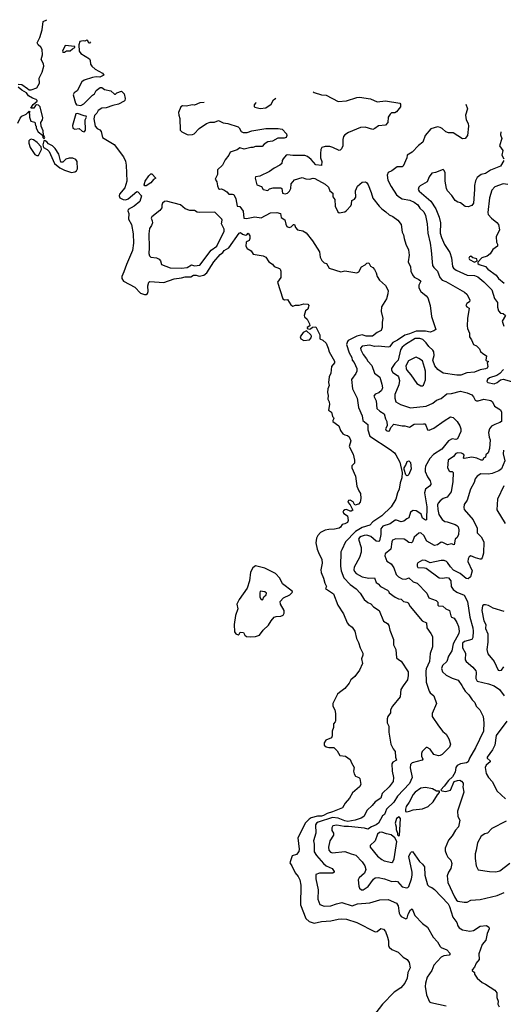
# Model space of a CAD drawing. Extents: x 1771496 to 1971148, y 471553 to 643630.
# Tile 657 of 702: x 1942121 to 1947335, y 535302 to 545914. Entities that reach past the tile are written whole.
import ezdxf

# ---------------------------------------------------------------- set-up
doc = ezdxf.new("R2010")
doc.units = 0

msp = doc.modelspace()

# ---------------------------------------------------------------- linework, layer by layer
at = {"layer": '0CON10XD'}
for points in [[(1942105, 545221), (1942146, 545215), (1942205, 545171), (1942225, 545160), (1942245, 545158), (1942305, 545181), (1942335, 545230), (1942331, 545285), (1942365, 545348), (1942383, 545415), (1942379, 545439), (1942352, 545485), (1942368, 545535), (1942363, 545593), (1942349, 545619), (1942321, 545645), (1942310, 545665), (1942337, 545723), (1942365, 545805), (1942375, 545894), (1942415, 545914)], [(1942885, 545675), (1942875, 545662), (1942865, 545662), (1942856, 545686), (1942845, 545692), (1942825, 545682), (1942805, 545688), (1942770, 545680), (1942759, 545645), (1942762, 545575), (1942779, 545549), (1942872, 545492), (1942882, 545475), (1942885, 545435), (1942898, 545415), (1942935, 545382), (1943015, 545338), (1943030, 545315), (1942985, 545294), (1942945, 545297), (1942905, 545291), (1942815, 545262), (1942791, 545245), (1942742, 545148), (1942709, 545125), (1942699, 545105), (1942724, 545015), (1942735, 544997), (1942781, 544989), (1942814, 545006), (1942905, 545102), (1942928, 545115), (1942945, 545150), (1942988, 545182), (1943005, 545182), (1943035, 545162), (1943105, 545148), (1943145, 545110), (1943155, 545110), (1943170, 545125), (1943220, 545145), (1943247, 545115), (1943260, 545065), (1943256, 545045), (1943248, 545035), (1943185, 545004), (1943125, 544991), (1943055, 544966), (1943005, 544960), (1942969, 544935), (1942952, 544905), (1942928, 544882), (1942919, 544845), (1942934, 544765), (1942955, 544742), (1942985, 544728), (1942999, 544709), (1943013, 544643), (1943140, 544570), (1943242, 544435), (1943261, 544391), (1943269, 544345), (1943276, 544174), (1943255, 544103), (1943199, 544035), (1943194, 544015), (1943200, 543995), (1943235, 543975), (1943265, 543973), (1943289, 543985), (1943385, 544061), (1943395, 544058), (1943433, 544015), (1943416, 543955), (1943355, 543905), (1943292, 543868), (1943286, 543855), (1943297, 543825), (1943296, 543765), (1943327, 543707), (1943344, 543605), (1943347, 543505), (1943339, 543425), (1943271, 543275), (1943245, 543195), (1943222, 543145), (1943221, 543125), (1943242, 543095), (1943361, 543031), (1943425, 542967), (1943465, 542951), (1943485, 542951), (1943498, 542962), (1943505, 542985), (1943502, 543045), (1943514, 543085), (1943525, 543093), (1943675, 543083), (1943785, 543122), (1943865, 543131), (1943905, 543142), (1943965, 543143), (1943995, 543162), (1944025, 543160), (1944055, 543149), (1944105, 543160), (1944139, 543185), (1944213, 543303), (1944284, 543385), (1944313, 543405), (1944325, 543425), (1944375, 543456), (1944486, 543615), (1944500, 543620), (1944525, 543602), (1944555, 543591), (1944569, 543595), (1944585, 543613), (1944601, 543585), (1944603, 543555), (1944597, 543533), (1944573, 543525), (1944563, 543515), (1944560, 543475), (1944575, 543449), (1944615, 543422), (1944637, 543387), (1944745, 543368), (1944775, 543355), (1944808, 543305), (1944848, 543278), (1944863, 543255), (1944924, 543234), (1944931, 543225), (1944937, 543205), (1944938, 543135), (1944899, 543085), (1944957, 542905), (1944975, 542896), (1945008, 542898), (1945045, 542840), (1945065, 542826), (1945095, 542839), (1945135, 542839), (1945185, 542853), (1945228, 542848), (1945238, 542835), (1945235, 542820), (1945226, 542794), (1945202, 542775), (1945190, 542725), (1945192, 542712), (1945220, 542685), (1945246, 542635), (1945248, 542615), (1945222, 542595), (1945222, 542585), (1945245, 542577), (1945258, 542582), (1945278, 542602), (1945313, 542603), (1945357, 542517), (1945358, 542475), (1945389, 542459), (1945425, 542426), (1945448, 542375), (1945457, 542335), (1945517, 542235), (1945514, 542215), (1945483, 542175), (1945474, 542105), (1945459, 542065), (1945451, 542005), (1945457, 541973), (1945444, 541936), (1945439, 541895), (1945446, 541865), (1945443, 541825), (1945458, 541795), (1945463, 541767), (1945451, 541705), (1945483, 541683), (1945495, 541638), (1945506, 541625), (1945509, 541615), (1945496, 541595), (1945497, 541585), (1945562, 541535), (1945580, 541485), (1945605, 541451), (1945625, 541439), (1945655, 541434), (1945675, 541417), (1945691, 541375), (1945673, 541315), (1945715, 541232), (1945732, 541165), (1945730, 541135), (1945703, 541105), (1945701, 541085), (1945741, 540995), (1945757, 540885), (1945777, 540835), (1945797, 540807), (1945798, 540755), (1945791, 540715), (1945775, 540691), (1945735, 540680), (1945716, 540716), (1945685, 540734), (1945665, 540732), (1945659, 540715), (1945683, 540685), (1945712, 540628), (1945695, 540617), (1945685, 540617), (1945645, 540634), (1945625, 540632), (1945611, 540619), (1945606, 540605), (1945615, 540591), (1945656, 540566), (1945662, 540515), (1945655, 540496), (1945625, 540480), (1945598, 540475), (1945579, 540445), (1945565, 540434), (1945515, 540422), (1945455, 540419), (1945415, 540411), (1945365, 540386), (1945335, 540356), (1945320, 540325), (1945315, 540275), (1945327, 540207), (1945343, 540173), (1945378, 540095), (1945381, 540055), (1945369, 539985), (1945371, 539955), (1945397, 539895), (1945410, 539840), (1945430, 539805), (1945418, 539785), (1945503, 539725), (1945551, 539605), (1945611, 539511), (1945651, 539415), (1945665, 539395), (1945704, 539365), (1945736, 539325), (1945751, 539245), (1945775, 539201), (1945793, 539145), (1945822, 539085), (1945822, 539065), (1945806, 539025), (1945816, 538975), (1945784, 538905), (1945735, 538834), (1945692, 538798), (1945675, 538764), (1945626, 538705), (1945569, 538661), (1945549, 538645), (1945497, 538545), (1945497, 538515), (1945519, 538475), (1945526, 538435), (1945526, 538355), (1945524, 538345), (1945504, 538325), (1945506, 538284), (1945491, 538245), (1945490, 538195), (1945482, 538175), (1945421, 538149), (1945405, 538120), (1945403, 538095), (1945425, 538078), (1945455, 538070), (1945509, 538069), (1945543, 538033), (1945574, 537984), (1945635, 537976), (1945685, 537942), (1945697, 537905), (1945726, 537856), (1945721, 537815), (1945726, 537785), (1945741, 537761), (1945778, 537748), (1945790, 537735), (1945798, 537672), (1945783, 537645), (1945708, 537582), (1945676, 537525), (1945631, 537469), (1945602, 537418), (1945495, 537375), (1945435, 537358), (1945395, 537336), (1945375, 537329), (1945331, 537329), (1945265, 537312), (1945242, 537298), (1945202, 537258), (1945120, 537095), (1945133, 536975), (1945130, 536950), (1945104, 536916), (1945058, 536902), (1945034, 536825), (1945056, 536795), (1945090, 536720), (1945125, 536681), (1945140, 536645), (1945152, 536585), (1945147, 536375), (1945206, 536225), (1945242, 536195), (1945295, 536176), (1945375, 536195), (1945475, 536201), (1945555, 536219), (1945595, 536223), (1945645, 536219), (1945755, 536185), (1945955, 536082), (1945975, 536086), (1946015, 536120), (1946045, 536112), (1946064, 536085), (1946086, 536026), (1946098, 535985), (1946099, 535935), (1946106, 535916), (1946135, 535894), (1946200, 535865), (1946255, 535809), (1946300, 535785), (1946322, 535752), (1946331, 535695), (1946307, 535643), (1946298, 535582), (1946275, 535528), (1946229, 535481), (1946159, 535431), (1946034, 535305), (1945937, 535177)], [(1942605, 545564), (1942625, 545578), (1942665, 545577), (1942690, 545600), (1942717, 545613), (1942716, 545625), (1942613, 545635), (1942582, 545575), (1942585, 545564), (1942605, 545564)], [(1942102, 544798), (1942125, 544852), (1942146, 544874), (1942190, 544895), (1942225, 544930), (1942230, 544925), (1942220, 544905), (1942227, 544895), (1942226, 544865), (1942242, 544822), (1942285, 544810), (1942290, 544775), (1942300, 544765), (1942300, 544745), (1942320, 544705), (1942368, 544668), (1942370, 544645), (1942385, 544630), (1942392, 544645), (1942378, 544668), (1942373, 544715), (1942352, 544765), (1942348, 544805), (1942366, 544834), (1942370, 544855), (1942341, 544975), (1942325, 544994), (1942303, 544997), (1942291, 544989), (1942275, 544960), (1942242, 544962), (1942265, 545000), (1942308, 545035), (1942308, 545045), (1942298, 545055), (1942259, 545069), (1942215, 545093), (1942193, 545125), (1942145, 545153), (1942105, 545188)], [(1944669, 545023), (1944664, 545016), (1944650, 544995), (1944649, 544979), (1944655, 544971), (1944715, 544956), (1944775, 544966), (1944832, 545005), (1944859, 545051), (1944882, 545068)], [(1945285, 545137), (1945295, 545130), (1945375, 545104), (1945425, 545101), (1945555, 545034), (1945645, 545040), (1945755, 545077), (1945785, 545080), (1945905, 545062), (1945975, 545030), (1946065, 545038), (1946218, 545015), (1946228, 545005), (1946227, 544975), (1946185, 544922), (1946165, 544912), (1946131, 544909), (1946115, 544895), (1946094, 544865), (1946089, 544805), (1946065, 544777), (1945988, 544772), (1945950, 544740), (1945928, 544732), (1945845, 544756), (1945795, 544752), (1945665, 544699), (1945625, 544672), (1945612, 544655), (1945604, 544624), (1945604, 544555), (1945589, 544521), (1945575, 544507), (1945565, 544506), (1945498, 544538), (1945466, 544546), (1945415, 544549), (1945378, 544535), (1945368, 544515), (1945363, 544473), (1945365, 544425), (1945379, 544385), (1945375, 544344), (1945315, 544351), (1945265, 544408), (1945225, 544438), (1945195, 544451), (1945065, 544450), (1945009, 544459), (1944995, 544453), (1944961, 544415), (1944950, 544395), (1944946, 544365), (1944925, 544346), (1944865, 544314), (1944815, 544278), (1944712, 544228), (1944665, 544220), (1944659, 544205), (1944678, 544135), (1944728, 544115), (1944747, 544085), (1944795, 544074), (1944815, 544092), (1944855, 544103), (1944935, 544103), (1944946, 544095), (1944953, 544043), (1944985, 544038), (1945009, 544045), (1945031, 544065), (1945045, 544095), (1945049, 544145), (1945085, 544187), (1945165, 544215), (1945205, 544200), (1945245, 544194), (1945285, 544206), (1945305, 544203), (1945415, 544142), (1945450, 544110), (1945465, 544068), (1945496, 544045), (1945498, 544005), (1945519, 543975), (1945524, 543905), (1945551, 543845), (1945565, 543832), (1945625, 543844), (1945645, 543856), (1945691, 543909), (1945698, 543925), (1945701, 543965), (1945730, 543980), (1945747, 544003), (1945742, 544068), (1945765, 544120), (1945815, 544163), (1945845, 544167), (1945860, 544160), (1945878, 544135), (1945912, 544052), (1945929, 543989), (1945996, 543905), (1946024, 543875), (1946069, 543845), (1946105, 543811), (1946143, 543793), (1946198, 543755), (1946233, 543705), (1946246, 543625), (1946260, 543595), (1946266, 543555), (1946286, 543495), (1946314, 543435), (1946321, 543375), (1946311, 543305), (1946317, 543285), (1946336, 543255), (1946338, 543205), (1946355, 543165), (1946375, 543139), (1946426, 543115), (1946446, 543095), (1946426, 543054), (1946424, 543025), (1946446, 542986), (1946505, 542938), (1946521, 542915), (1946547, 542835), (1946561, 542715), (1946606, 542574), (1946585, 542560), (1946545, 542547), (1946498, 542558), (1946395, 542558), (1946325, 542528), (1946275, 542515), (1946195, 542461), (1946145, 542436), (1946110, 542390), (1946095, 542383), (1945985, 542396), (1945945, 542393), (1945895, 542408), (1945815, 542395), (1945797, 542375), (1945799, 542355), (1945825, 542306), (1945860, 542260), (1945875, 542235), (1945917, 542187), (1945945, 542106), (1946003, 542063), (1946027, 541985), (1946032, 541945), (1946021, 541919), (1945995, 541894), (1945953, 541877), (1945939, 541855), (1945964, 541805), (1945973, 541725), (1946005, 541695), (1946049, 541665), (1946064, 541614), (1946079, 541585), (1946084, 541536), (1946064, 541505), (1946072, 541485), (1946095, 541479), (1946107, 541483), (1946122, 541518), (1946155, 541554), (1946245, 541538), (1946275, 541538), (1946325, 541523), (1946375, 541556), (1946475, 541560), (1946488, 541558), (1946500, 541545), (1946519, 541495), (1946535, 541491), (1946585, 541510), (1946699, 541591), (1946765, 541633), (1946795, 541628), (1946836, 541585), (1946866, 541535), (1946878, 541505), (1946878, 541475), (1946841, 541395), (1946825, 541391), (1946785, 541395), (1946744, 541376), (1946672, 541285), (1946583, 541227), (1946544, 541186), (1946498, 541102), (1946491, 541075), (1946493, 541045), (1946518, 540988), (1946546, 540945), (1946554, 540915), (1946554, 540905), (1946541, 540885), (1946497, 540853), (1946485, 540815), (1946509, 540665), (1946506, 540524), (1946495, 540521), (1946465, 540542), (1946448, 540585), (1946437, 540597), (1946395, 540622), (1946365, 540625), (1946333, 540605), (1946315, 540544), (1946294, 540535), (1946261, 540509), (1946235, 540502), (1946185, 540521), (1946169, 540521), (1946115, 540482), (1946035, 540455), (1946014, 540425), (1946013, 540365), (1946001, 540299), (1945995, 540289), (1945964, 540294), (1945907, 540345), (1945865, 540359), (1945835, 540356), (1945804, 540345), (1945785, 540332), (1945775, 540315), (1945801, 540225), (1945803, 540175), (1945783, 540117), (1945729, 540015), (1945724, 539985), (1945730, 539965), (1945748, 539945), (1945815, 539908), (1945885, 539895), (1945945, 539898), (1945965, 539848), (1945986, 539835), (1946011, 539805), (1946088, 539765), (1946096, 539755), (1946106, 539736), (1946170, 539690), (1946205, 539673), (1946235, 539667), (1946259, 539645), (1946295, 539637), (1946308, 539628), (1946330, 539590), (1946459, 539435), (1946507, 539415), (1946511, 539361), (1946555, 539300), (1946572, 539265), (1946571, 539155), (1946547, 539083), (1946541, 538995), (1946505, 538918), (1946499, 538891), (1946504, 538774), (1946537, 538677), (1946548, 538658), (1946588, 538625), (1946614, 538545), (1946567, 538435), (1946567, 538405), (1946635, 538305), (1946684, 538244), (1946718, 538215), (1946749, 538165), (1946766, 538105), (1946754, 538075), (1946675, 537994), (1946655, 537983), (1946635, 537981), (1946586, 537995), (1946545, 538052), (1946515, 538069), (1946505, 538070), (1946495, 538062), (1946461, 538025), (1946455, 538005), (1946453, 537975), (1946466, 537945), (1946462, 537935), (1946353, 537905), (1946333, 537887), (1946331, 537851), (1946351, 537745), (1946325, 537683), (1946195, 537545), (1946155, 537480), (1946076, 537404), (1946055, 537348), (1946034, 537335), (1945989, 537255), (1945964, 537235), (1945915, 537214), (1945875, 537188), (1945839, 537199), (1945665, 537218), (1945618, 537218), (1945539, 537231), (1945496, 537225), (1945485, 537205), (1945486, 537176), (1945505, 537145), (1945506, 537125), (1945465, 537065), (1945450, 536995), (1945455, 536965), (1945472, 536942), (1945495, 536933), (1945625, 536949), (1945695, 536922), (1945745, 536911), (1945815, 536838), (1945841, 536795), (1945852, 536755), (1945838, 536715), (1945782, 536665), (1945771, 536645), (1945778, 536575), (1945786, 536555), (1945805, 536537), (1945825, 536537), (1945880, 536570), (1945935, 536651), (1945955, 536666), (1945985, 536669), (1946055, 536655), (1946135, 536626), (1946175, 536630), (1946195, 536626), (1946245, 536568), (1946294, 536556), (1946305, 536560), (1946315, 536571), (1946347, 536655), (1946354, 536695), (1946354, 536725), (1946318, 536895), (1946335, 536936), (1946345, 536946), (1946358, 536948), (1946431, 536841), (1946465, 536813), (1946487, 536785), (1946489, 536695), (1946518, 536588), (1946535, 536570), (1946565, 536560), (1946595, 536539), (1946739, 536385), (1946755, 536355), (1946791, 536241), (1946834, 536185), (1946846, 536146)], [(1944111, 545022), (1944065, 545017), (1944005, 544994), (1943985, 544996), (1943915, 544981), (1943875, 544984), (1943857, 544975), (1943834, 544915), (1943836, 544885), (1943849, 544851), (1943851, 544725), (1943870, 544705), (1943925, 544676), (1943944, 544674), (1943985, 544678), (1944004, 544685), (1944055, 544743), (1944135, 544795), (1944175, 544810), (1944221, 544809), (1944265, 544828), (1944315, 544801), (1944366, 544794), (1944475, 544759), (1944489, 544749), (1944509, 544709), (1944530, 544700), (1944575, 544699), (1944623, 544717), (1944775, 544743), (1944909, 544741), (1944952, 544735), (1944998, 544685), (1945003, 544665), (1944995, 544643), (1944974, 544636), (1944905, 544638), (1944845, 544604), (1944795, 544599), (1944757, 544573), (1944734, 544546), (1944665, 544549), (1944635, 544537), (1944614, 544536), (1944543, 544517), (1944495, 544534), (1944465, 544511), (1944391, 544485), (1944376, 544455), (1944337, 544405), (1944308, 544345), (1944254, 544295), (1944254, 544245), (1944230, 544195), (1944247, 544167), (1944253, 544125), (1944265, 544095), (1944275, 544088), (1944295, 544090), (1944322, 544082), (1944355, 544059), (1944375, 544034), (1944415, 544035), (1944429, 544029), (1944453, 543985), (1944465, 543906), (1944495, 543899), (1944529, 543849), (1944539, 543775), (1944565, 543772), (1944655, 543789), (1944725, 543779), (1944825, 543832), (1944895, 543837), (1944932, 543825), (1944941, 543781), (1944978, 543758), (1944991, 543709), (1945000, 543685), (1945025, 543676), (1945047, 543683), (1945075, 543707), (1945085, 543707), (1945094, 543675), (1945115, 543651), (1945175, 543640), (1945208, 543618), (1945279, 543529), (1945353, 543413), (1945360, 543355), (1945378, 543318), (1945405, 543293), (1945428, 543285), (1945456, 543236), (1945585, 543198), (1945625, 543206), (1945755, 543186), (1945776, 543195), (1945805, 543252), (1945847, 543273), (1945865, 543290), (1945885, 543292), (1945905, 543258), (1945928, 543245), (1945945, 543222), (1945966, 543185), (1945976, 543145), (1946000, 543105), (1946065, 543049), (1946094, 542995), (1946092, 542958), (1946076, 542905), (1946021, 542819), (1946020, 542770), (1946036, 542695), (1946028, 542655), (1946029, 542595), (1946017, 542563), (1945975, 542544), (1945925, 542504), (1945856, 542504), (1945815, 542518), (1945755, 542502), (1945664, 542455), (1945655, 542445), (1945646, 542415), (1945673, 542323), (1945702, 542275), (1945707, 542245), (1945728, 542218), (1945756, 542155), (1945755, 542125), (1945745, 542100), (1945699, 542035), (1945710, 541935), (1945759, 541835), (1945775, 541735), (1945815, 541645), (1945822, 541595), (1945875, 541550), (1945873, 541495), (1945897, 541427), (1946115, 541280), (1946161, 541245), (1946175, 541225), (1946218, 541145), (1946246, 541035), (1946241, 540975), (1946225, 540923), (1946213, 540855), (1946194, 540815), (1946177, 540745), (1946127, 540665), (1946025, 540565), (1945928, 540502), (1945895, 540467), (1945815, 540440), (1945741, 540399), (1945635, 540285), (1945595, 540201), (1945583, 540177), (1945581, 540025), (1945587, 539975), (1945615, 539900), (1945685, 539827), (1945749, 539779), (1945792, 539735), (1945836, 539665), (1945875, 539631), (1945908, 539618), (1945934, 539585), (1945996, 539546), (1946043, 539433), (1946087, 539405), (1946102, 539385), (1946113, 539333), (1946152, 539235), (1946152, 539175), (1946178, 539125), (1946185, 539038), (1946205, 539017), (1946235, 539002), (1946309, 538885), (1946310, 538845), (1946301, 538799), (1946254, 538736), (1946230, 538695), (1946222, 538615), (1946139, 538515), (1946118, 538475), (1946120, 538445), (1946089, 538405), (1946082, 538378), (1946083, 538335), (1946100, 538300), (1946100, 538235), (1946124, 538105), (1946146, 538056), (1946170, 538025), (1946173, 537965), (1946183, 537935), (1946145, 537911), (1946135, 537895), (1946138, 537815), (1946150, 537745), (1946146, 537705), (1946105, 537647), (1946029, 537575), (1946015, 537522), (1945955, 537485), (1945923, 537445), (1945866, 537394), (1945831, 537325), (1945803, 537307), (1945738, 537285), (1945658, 537272), (1945625, 537279), (1945555, 537309), (1945495, 537314), (1945339, 537265), (1945321, 537255), (1945309, 537235), (1945315, 537145), (1945288, 537065), (1945297, 537027), (1945296, 536945), (1945320, 536905), (1945398, 536818), (1945425, 536795), (1945489, 536765), (1945510, 536735), (1945510, 536725), (1945496, 536714), (1945354, 536716), (1945315, 536701), (1945313, 536655), (1945338, 536535), (1945334, 536434), (1945356, 536376), (1945405, 536359), (1945475, 536362), (1945538, 536385), (1945595, 536398), (1945705, 536364), (1945762, 536385), (1945895, 536397), (1946005, 536428), (1946095, 536431), (1946185, 536393), (1946201, 536365), (1946213, 536285), (1946222, 536262), (1946235, 536248), (1946285, 536224), (1946299, 536231), (1946309, 536275), (1946335, 536321), (1946352, 536332), (1946380, 536260), (1946465, 536173), (1946518, 536135), (1946578, 536025), (1946626, 535975), (1946656, 535926), (1946667, 535915), (1946725, 535889), (1946757, 535853), (1946759, 535835), (1946750, 535830), (1946695, 535823), (1946665, 535809), (1946587, 535725), (1946566, 535665), (1946515, 535593), (1946495, 535528), (1946493, 535495), (1946508, 535405), (1946538, 535328), (1946555, 535320), (1946720, 535285)], [(1946933, 545004), (1946950, 544955), (1946926, 544885), (1946936, 544836), (1946956, 544795), (1946961, 544765), (1946949, 544665), (1946925, 544632), (1946895, 544630), (1946795, 544694), (1946744, 544696), (1946715, 544706), (1946675, 544740), (1946655, 544754), (1946625, 544759), (1946555, 544738), (1946494, 544665), (1946469, 544595), (1946421, 544559), (1946352, 544485), (1946299, 544455), (1946296, 544425), (1946255, 544336), (1946245, 544330), (1946192, 544328), (1946135, 544286), (1946095, 544266), (1946083, 544237), (1946089, 544185), (1946125, 544115), (1946185, 544025), (1946215, 544000), (1946245, 543985), (1946329, 543969), (1946375, 543947), (1946415, 543917), (1946435, 543883), (1946477, 543845), (1946496, 543805), (1946515, 543715), (1946520, 543615), (1946545, 543505), (1946559, 543425), (1946572, 543265), (1946585, 543242), (1946624, 543205), (1946651, 543135), (1946675, 543105), (1946715, 543092), (1946918, 542978), (1946941, 542955), (1946974, 542895), (1946971, 542875), (1946943, 542855), (1946933, 542835), (1946941, 542821), (1946967, 542805), (1946948, 542695), (1946944, 542615), (1946948, 542585), (1946971, 542535), (1946970, 542495), (1946994, 542464), (1947015, 542414), (1947048, 542398), (1947078, 542365), (1947089, 542339), (1947115, 542315), (1947153, 542293), (1947146, 542246), (1947155, 542236), (1947173, 542233), (1947173, 542225), (1947161, 542215), (1947168, 542175), (1947162, 542158), (1947145, 542150), (1947085, 542142), (1947025, 542116), (1946943, 542107), (1946877, 542083), (1946835, 542082), (1946686, 542105), (1946631, 542145), (1946597, 542185), (1946576, 542245), (1946589, 542295), (1946585, 542333), (1946575, 542353), (1946531, 542391), (1946505, 542432), (1946466, 542466), (1946435, 542478), (1946385, 542478), (1946281, 542415), (1946243, 542385), (1946228, 542355), (1946201, 542245), (1946165, 542207), (1946129, 542155), (1946130, 542135), (1946145, 542110), (1946195, 542079), (1946205, 542065), (1946216, 542025), (1946210, 541980), (1946165, 541875), (1946165, 541835), (1946176, 541796), (1946227, 541767), (1946335, 541731), (1946505, 541749), (1946575, 541780), (1946616, 541815), (1946665, 541833), (1946725, 541882), (1946775, 541887), (1946875, 541910), (1946945, 541893), (1946995, 541870), (1947015, 541848), (1947031, 541815), (1947045, 541807), (1947065, 541805), (1947125, 541823), (1947199, 541809), (1947218, 541795), (1947240, 541750), (1947305, 541709), (1947317, 541685), (1947314, 541585), (1947299, 541571), (1947245, 541550), (1947208, 541532), (1947185, 541505), (1947177, 541465), (1947182, 541415), (1947192, 541385), (1947185, 541292), (1947172, 541245), (1947146, 541225), (1947142, 541198), (1947123, 541187), (1947113, 541165), (1947095, 541165), (1947049, 541189), (1946995, 541200), (1946913, 541183), (1946907, 541187), (1946912, 541222), (1946905, 541232), (1946885, 541241), (1946845, 541246), (1946822, 541238), (1946799, 541205), (1946739, 541165), (1946734, 541084), (1946751, 541051), (1946764, 541044), (1946785, 541043), (1946794, 541034), (1946790, 540935), (1946773, 540825), (1946731, 540769), (1946688, 540752), (1946655, 540727), (1946632, 540705), (1946624, 540685), (1946628, 540635), (1946641, 540581), (1946675, 540526), (1946705, 540504), (1946731, 540501), (1946815, 540472), (1946835, 540462), (1946847, 540447), (1946855, 540415), (1946851, 540365), (1946836, 540335), (1946817, 540315), (1946807, 540253), (1946775, 540264), (1946735, 540253), (1946685, 540278), (1946665, 540282), (1946627, 540253), (1946595, 540248), (1946512, 540295), (1946479, 540355), (1946445, 540384), (1946425, 540381), (1946375, 540337), (1946355, 540288), (1946345, 540277), (1946315, 540280), (1946285, 540306), (1946265, 540314), (1946175, 540320), (1946141, 540305), (1946133, 540285), (1946123, 540207), (1946063, 540157), (1946058, 540135), (1946079, 540079), (1946125, 540048), (1946154, 540005), (1946181, 539935), (1946205, 539909), (1946244, 539886), (1946285, 539883), (1946318, 539898), (1946365, 539856), (1946405, 539842), (1946512, 539732), (1946532, 539682), (1946612, 539655), (1946631, 539635), (1946630, 539605), (1946636, 539596), (1946682, 539592), (1946715, 539563), (1946754, 539545), (1946768, 539488), (1946778, 539475), (1946805, 539462), (1946835, 539416), (1946852, 539375), (1946858, 539325), (1946855, 539299), (1946793, 539187), (1946780, 539110), (1946745, 539054), (1946725, 538995), (1946679, 538955), (1946668, 538922), (1946680, 538885), (1946719, 538849), (1946785, 538816), (1946847, 538795), (1946888, 538738), (1946905, 538705), (1946925, 538676), (1946965, 538638), (1946999, 538585), (1947030, 538555), (1947044, 538515), (1947081, 538475), (1947118, 538405), (1947126, 538335), (1947120, 538245), (1947036, 538065), (1946969, 537955), (1946957, 537915), (1946938, 537905), (1946875, 537893), (1946836, 537875), (1946824, 537855), (1946818, 537805), (1946788, 537752), (1946746, 537715), (1946698, 537652), (1946660, 537615), (1946673, 537603), (1946715, 537594), (1946765, 537611), (1946805, 537703), (1946840, 537715), (1946865, 537716), (1946885, 537706), (1946901, 537685), (1946904, 537666), (1946899, 537645), (1946909, 537589), (1946842, 537385), (1946844, 537325), (1946867, 537285), (1946851, 537215), (1946821, 537179), (1946785, 537116), (1946745, 537072), (1946707, 536985), (1946707, 536955), (1946723, 536915), (1946738, 536888), (1946768, 536855), (1946780, 536820), (1946769, 536765), (1946743, 536725), (1946729, 536685), (1946738, 536615), (1946809, 536459), (1946829, 536425), (1946845, 536415), (1946913, 536403), (1946945, 536404), (1946985, 536426), (1947085, 536432), (1947268, 536475), (1947345, 536506)], [(1942815, 544707), (1942825, 544713), (1942830, 544725), (1942828, 544835), (1942842, 544865), (1942838, 544875), (1942815, 544878), (1942745, 544904), (1942725, 544898), (1942692, 544775), (1942694, 544745), (1942716, 544734), (1942762, 544742), (1942795, 544711), (1942815, 544707)], [(1942305, 544451), (1942325, 544452), (1942358, 544515), (1942352, 544545), (1942311, 544591), (1942270, 544620), (1942245, 544626), (1942229, 544621), (1942221, 544609), (1942218, 544585), (1942233, 544535), (1942285, 544463), (1942305, 544451)], [(1947310, 544706), (1947304, 544675), (1947318, 544635), (1947294, 544555), (1947331, 544505), (1947321, 544455), (1947342, 544415)], [(1942679, 544269), (1942715, 544274), (1942734, 544285), (1942743, 544305), (1942741, 544385), (1942728, 544408), (1942695, 544423), (1942655, 544422), (1942619, 544411), (1942585, 544380), (1942565, 544380), (1942543, 544465), (1942504, 544525), (1942475, 544554), (1942432, 544575), (1942415, 544598), (1942395, 544610), (1942382, 544608), (1942372, 544565), (1942378, 544538), (1942418, 544515), (1942438, 544495), (1942497, 544365), (1942555, 544318), (1942605, 544294), (1942679, 544269)], [(1947341, 544395), (1947305, 544334), (1947197, 544293), (1947145, 544257), (1947095, 544245), (1947055, 544215), (1947035, 544179), (1947023, 544127), (1947026, 544084), (1947014, 543935), (1946995, 543910), (1946955, 543896), (1946925, 543900), (1946875, 543942), (1946845, 543947), (1946815, 543964), (1946780, 544020), (1946735, 544069), (1946724, 544095), (1946709, 544175), (1946708, 544265), (1946699, 544289), (1946688, 544298), (1946605, 544267), (1946565, 544260), (1946535, 544220), (1946513, 544167), (1946440, 544125), (1946425, 544110), (1946418, 544085), (1946428, 544065), (1946555, 543957), (1946607, 543875), (1946644, 543785), (1946658, 543725), (1946656, 543615), (1946668, 543565), (1946700, 543490), (1946758, 543405), (1946778, 543348), (1946788, 543255), (1946799, 543235), (1946826, 543215), (1946945, 543160), (1947025, 543157), (1947061, 543141), (1947125, 543089), (1947211, 543001), (1947240, 542910), (1947274, 542865), (1947273, 542815), (1947284, 542775), (1947305, 542752), (1947335, 542747), (1947358, 542725), (1947324, 542665), (1947340, 542610)], [(1943472, 544122), (1943464, 544135), (1943475, 544174), (1943515, 544231), (1943535, 544252), (1943545, 544252), (1943590, 544205), (1943565, 544190), (1943534, 544155), (1943485, 544123), (1943472, 544122)], [(1947385, 544139), (1947335, 544145), (1947245, 544112), (1947212, 544078), (1947187, 543995), (1947168, 543835), (1947173, 543815), (1947209, 543775), (1947265, 543729), (1947285, 543705), (1947295, 543648), (1947258, 543575), (1947262, 543518), (1947271, 543495), (1947271, 543475), (1947223, 543437), (1947195, 543391), (1947162, 543365), (1947105, 543349), (1947059, 543301), (1947059, 543285), (1947075, 543275), (1947144, 543254), (1947169, 543225), (1947259, 543159), (1947285, 543125), (1947343, 543073)], [(1943865, 543237), (1943925, 543242), (1943975, 543271), (1944005, 543261), (1944065, 543268), (1944185, 543429), (1944245, 543472), (1944326, 543636), (1944324, 543655), (1944296, 543715), (1944303, 543755), (1944299, 543765), (1944225, 543838), (1944065, 543835), (1944035, 543841), (1944005, 543856), (1943955, 543859), (1943905, 543877), (1943855, 543920), (1943705, 543960), (1943683, 543955), (1943661, 543935), (1943652, 543915), (1943652, 543885), (1943633, 543857), (1943545, 543789), (1943540, 543775), (1943551, 543745), (1943554, 543726), (1943542, 543695), (1943521, 543665), (1943512, 543605), (1943516, 543455), (1943512, 543395), (1943519, 543369), (1943535, 543356), (1943596, 543346), (1943624, 543334), (1943638, 543315), (1943650, 543275), (1943745, 543240), (1943865, 543237)], [(1947025, 543301), (1947054, 543316), (1947051, 543335), (1947008, 543348), (1946985, 543364), (1946970, 543360), (1946964, 543345), (1946970, 543330), (1947025, 543301)], [(1945185, 542458), (1945245, 542464), (1945262, 542485), (1945266, 542505), (1945259, 542519), (1945215, 542562), (1945176, 542544), (1945145, 542495), (1945152, 542475), (1945185, 542458)], [(1946465, 541968), (1946475, 541976), (1946497, 542033), (1946495, 542125), (1946485, 542166), (1946465, 542237), (1946425, 542264), (1946395, 542276), (1946385, 542274), (1946312, 542238), (1946286, 542185), (1946288, 542155), (1946296, 542135), (1946338, 542088), (1946402, 541992), (1946445, 541969), (1946465, 541968)], [(1947338, 542145), (1947299, 542101), (1947265, 542079), (1947188, 542055), (1947166, 542035), (1947156, 542015), (1947167, 542005), (1947235, 541990), (1947270, 542005), (1947306, 542034), (1947335, 542041), (1947424, 542015)], [(1947336, 541275), (1947332, 541235), (1947352, 541158), (1947317, 541075), (1947287, 541053), (1947215, 541023), (1947176, 541016), (1947092, 541018), (1947055, 540996), (1947032, 540965), (1947020, 540925), (1946983, 540855), (1946945, 540735), (1946915, 540688), (1946909, 540655), (1946913, 540635), (1947012, 540525), (1947052, 540435), (1947053, 540383), (1947095, 540340), (1947126, 540285), (1947123, 540165), (1947107, 540115), (1947095, 540101), (1947085, 540099), (1947035, 540115), (1946985, 540134), (1946966, 540124), (1946956, 540105), (1946953, 540075), (1947001, 539975), (1946982, 539908), (1946955, 539889), (1946935, 539892), (1946869, 539945), (1946799, 539980), (1946766, 540016), (1946734, 540065), (1946724, 540075), (1946696, 540084), (1946665, 540085), (1946545, 540059), (1946496, 540086), (1946465, 540088), (1946415, 540060), (1946405, 540045), (1946405, 540025), (1946415, 540009), (1946485, 540007), (1946505, 540001), (1946645, 539899), (1946675, 539894), (1946725, 539903), (1946745, 539898), (1946768, 539865), (1946774, 539805), (1946795, 539774), (1946834, 539744), (1946912, 539712), (1946948, 539642), (1946974, 539474), (1947005, 539361), (1947009, 539325), (1947005, 539255), (1946996, 539235), (1946918, 539212), (1946897, 539193), (1946897, 539145), (1946926, 539085), (1946923, 539015), (1946936, 538995), (1947007, 538937), (1947038, 538895), (1947043, 538883), (1947040, 538815), (1947054, 538784), (1947175, 538756), (1947235, 538733), (1947293, 538695), (1947345, 538626)], [(1946295, 540998), (1946285, 541010), (1946267, 541065), (1946266, 541085), (1946286, 541114), (1946299, 541151), (1946315, 541159), (1946335, 541140), (1946342, 541075), (1946316, 541014), (1946305, 541002), (1946295, 540998)], [(1947341, 540889), (1947274, 540746), (1947265, 540633), (1947356, 540485)], [(1944605, 539264), (1944665, 539266), (1944705, 539282), (1944745, 539334), (1944803, 539387), (1944831, 539435), (1944866, 539474), (1944885, 539483), (1944935, 539484), (1944963, 539497), (1944974, 539516), (1944973, 539545), (1944933, 539615), (1944930, 539645), (1944965, 539682), (1945033, 539715), (1945062, 539745), (1945058, 539755), (1944954, 539835), (1944926, 539895), (1944880, 539945), (1944765, 540002), (1944663, 540027), (1944635, 540008), (1944611, 539959), (1944598, 539865), (1944573, 539787), (1944486, 539665), (1944464, 539615), (1944472, 539565), (1944447, 539493), (1944434, 539395), (1944438, 539315), (1944451, 539295), (1944475, 539284), (1944488, 539292), (1944498, 539312), (1944535, 539310), (1944550, 539280), (1944565, 539267), (1944605, 539264)], [(1944735, 539660), (1944744, 539666), (1944755, 539695), (1944778, 539715), (1944782, 539735), (1944765, 539749), (1944715, 539756), (1944709, 539735), (1944712, 539692), (1944717, 539675), (1944735, 539660)], [(1947346, 539536), (1947225, 539572), (1947175, 539600), (1947145, 539608), (1947124, 539606), (1947112, 539595), (1947104, 539545), (1947124, 539434), (1947146, 539395), (1947144, 539354), (1947168, 539295), (1947168, 539205), (1947156, 539125), (1947170, 539080), (1947237, 538997), (1947280, 538905), (1947295, 538898), (1947315, 538903), (1947340, 538940)], [(1947374, 538355), (1947260, 538200), (1947243, 538095), (1947219, 538045), (1947163, 537965), (1947162, 537955), (1947194, 537925), (1947194, 537915), (1947151, 537879), (1947141, 537855), (1947150, 537790), (1947176, 537745), (1947218, 537698), (1947264, 537604), (1947359, 537515)], [(1946295, 537377), (1946325, 537384), (1946365, 537399), (1946465, 537409), (1946526, 537435), (1946579, 537485), (1946625, 537560), (1946648, 537585), (1946648, 537598), (1946615, 537598), (1946573, 537623), (1946495, 537640), (1946445, 537632), (1946385, 537588), (1946364, 537565), (1946320, 537480), (1946288, 537435), (1946279, 537405), (1946281, 537381), (1946295, 537377)], [(1946205, 537118), (1946215, 537120), (1946227, 537305), (1946212, 537322), (1946182, 537305), (1946169, 537255), (1946181, 537215), (1946179, 537185), (1946196, 537146), (1946195, 537130), (1946205, 537118)], [(1947365, 537276), (1947211, 537195), (1947165, 537146), (1947135, 537139), (1947098, 537115), (1947056, 537044), (1947044, 536965), (1947031, 536925), (1947033, 536875), (1947041, 536795), (1947065, 536750), (1947185, 536733), (1947255, 536731), (1947299, 536741), (1947406, 536824)], [(1946135, 536832), (1946145, 536837), (1946159, 536871), (1946188, 537058), (1946165, 537095), (1946125, 537130), (1946075, 537140), (1946025, 537158), (1946001, 537155), (1945980, 537135), (1945954, 537065), (1945898, 537015), (1945899, 536995), (1945980, 536900), (1946025, 536862), (1946050, 536850), (1946135, 536832)], [(1946846, 536146), (1946860, 536125), (1946895, 536104), (1946975, 536089), (1947015, 536098), (1947085, 536143), (1947155, 536151), (1947178, 536135), (1947181, 536115), (1947160, 536065), (1947147, 535995), (1947107, 535945), (1947072, 535845), (1947076, 535785), (1947043, 535745), (1947026, 535704), (1946998, 535675), (1946999, 535665), (1947023, 535645), (1947026, 535625), (1947052, 535585), (1947106, 535536), (1947145, 535519), (1947243, 535455), (1947264, 535425), (1947266, 535376), (1947279, 535335), (1947276, 535305), (1947289, 535275)]]:
    msp.add_lwpolyline(points, dxfattribs=at)

doc.saveas('drawing.dxf')
